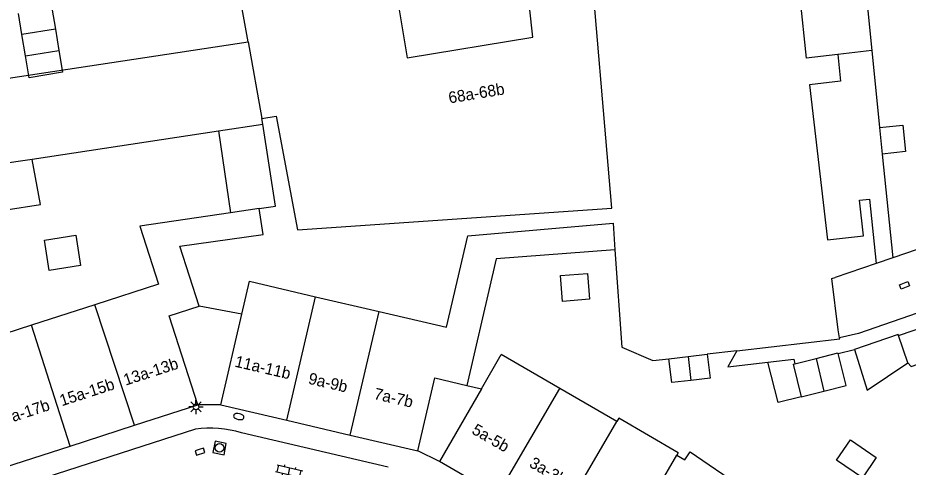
# Model space of a CAD drawing. Extents: x 132998 to 136004, y 396998 to 398512.
# Drawn here: x 134026 to 134103.2, y 397600.3 to 397639.3 of the extents above; entities that cross this region are included whole.
import ezdxf

# ---------------------------------------------------------------- set-up
doc = ezdxf.new("R2010")
doc.units = 0
for name, color, linetype in [('gg-afsc-erfafscheiding', 7, 'Continuous'), ('gg-afsc-hekwerk', 7, 'Continuous'), ('gg-afsc-muur', 7, 'Continuous'), ('gg-anno-huisnummerreeks BGT', 7, 'Continuous'), ('gg-bbg-bijgebouw', 7, 'Continuous'), ('gg-bbg-gedigitaliseerde bebouwing', 7, 'Continuous'), ('gg-bbg-gedigitaliseerde bijgebouw', 7, 'Continuous'), ('gg-bbg-hoofdgebouw', 7, 'Continuous'), ('gg-bbg-luifel en loopbrug', 7, 'Continuous'), ('gg-bbg-tussenscheiding', 7, 'Continuous'), ('gg-knt-verharding', 7, 'Continuous'), ('gt-bbg-plantopografie pand', 7, 'Continuous'), ('gt-bbg-plantopografie tussenscheiding', 7, 'Continuous'), ('gt-symb-brandkraan', 7, 'Continuous'), ('gt-symb-klinker verharding', 7, 'Continuous'), ('gt-symb-kolk', 7, 'Continuous'), ('gt-symb-kolk center center', 7, 'Continuous'), ('gt-symb-lichtmast', 7, 'Continuous'), ('gt-symb-rioolschacht', 7, 'Continuous')]:
    doc.layers.add(name, color=color, linetype=linetype)

# ---------------------------------------------------------------- blocks, each defined once
blk = doc.blocks.new('gt0-KOLKCC')
at = {"layer": 'gt-symb-kolk center center'}
blk.add_lwpolyline([(-0.375, 0.2), (0.375, 0.2), (0.375, -0.2), (-0.375, -0.2)], close=True, dxfattribs=at)
blk = doc.blocks.new('gt0-LMAST')
at = {"layer": 'gt-symb-lichtmast'}
for p, q in [((-0.182, 0.173), (-0.447, 0.438)), ((-0.005, 0.246), (-0.005, 0.621)), ((0.172, 0.173), (0.437, 0.438)), ((-0.255, -0.004), (-0.63, -0.004)), ((-0.182, -0.181), (-0.447, -0.446)), ((-0.005, -0.254), (-0.005, -0.629)), ((0.437, -0.446), (0.172, -0.181)), ((0.245, -0.004), (0.62, -0.004))]:
    blk.add_line(p, q, dxfattribs=at)
blk.add_circle((-0.005, -0.004), 0.25, dxfattribs=at)
blk = doc.blocks.new('gt0-KOLK')
at = {"layer": 'gt-symb-kolk'}
blk.add_lwpolyline([(0, 0), (0.375, 0), (0.375, 0.4), (-0.375, 0.4), (-0.375, 0), (0, 0)], dxfattribs=at)
blk = doc.blocks.new('gt0-RS')
at = {"layer": 'gt-symb-rioolschacht'}
blk.add_lwpolyline([(-0.5, -0.5), (0.5, -0.5), (0.5, 0.5), (-0.5, 0.5)], close=True, dxfattribs=at)
blk.add_circle((0, 0), 0.375, dxfattribs=at)
blk = doc.blocks.new('gt0-BR')
at = {"layer": 'gt-symb-brandkraan'}
for centre, radius, start, end in [((-0.244, 0), 0.206, 107.56694, 252.43307), ((0.599, -2.664), 3, 106.89205, 107.56694), ((0, -0.691), 0.938, 73.10799, 106.89205), ((-0.599, -2.664), 3, 72.43309, 73.10799), ((0.244, 0), 0.206, 287.56695, 72.43309), ((0.599, 2.664), 3, 252.43307, 253.10797), ((0, 0.691), 0.938, 253.10797, 286.89206), ((-0.599, 2.664), 3, 286.89206, 287.56695)]:
    blk.add_arc(centre, radius, start, end, dxfattribs=at)
blk = doc.blocks.new('gt0-KL1')
at = {"layer": 'gt-symb-klinker verharding'}
for p, q in [((-1.15, 0.3), (1.15, 0.3)), ((-1, -0.3), (-1, 0.3)), ((-0.5, 0.3), (-0.5, 0.45)), ((0, -0.3), (0, 0.3)), ((0.5, 0.3), (0.5, 0.45)), ((1, -0.3), (1, 0.3)), ((-1.15, -0.3), (1.15, -0.3)), ((-0.5, -0.45), (-0.5, -0.3)), ((0.5, -0.45), (0.5, -0.3))]:
    blk.add_line(p, q, dxfattribs=at)

msp = doc.modelspace()

# ---------------------------------------------------------------- linework, layer by layer
at = {"layer": 'gg-afsc-erfafscheiding'}
for p, q in [((134088.349, 397610.424), (134085.795, 397610.13)), ((134097.147, 397610.195), (134098.578, 397610.542))]:
    msp.add_line(p, q, dxfattribs=at)
for points in [[(134077.78, 397619.19), (134078.367, 397610.756), (134081.071, 397609.585), (134082.466, 397609.746)], [(134097.276, 397611.557), (134097.14, 397612.252), (134096.609, 397616.704), (134096.9, 397616.8)], [(134088.349, 397610.424), (134097.291, 397611.479), (134097.276, 397611.557)], [(134088.349, 397610.424), (134087.564, 397609.048), (134091.044, 397609.443)]]:
    msp.add_lwpolyline(points, dxfattribs=at)
at = {"layer": 'gg-afsc-hekwerk'}
for p, q in [((134045.404, 397613.601), (134041.7, 397614.3)), ((134064.94, 397607.43), (134066.205, 397607.126))]:
    msp.add_line(p, q, dxfattribs=at)
at = {"layer": 'gg-afsc-muur'}
for p, q in [((134113.906, 397622.623), (134101.894, 397618.51)), ((134100.441, 397618.012), (134096.9, 397616.8))]:
    msp.add_line(p, q, dxfattribs=at)
at = {"layer": 'gg-bbg-bijgebouw'}
for p, q in [((134093.378, 397609.294), (134095.256, 397609.77)), ((134093.243, 397609.26), (134093.378, 397609.294))]:
    msp.add_line(p, q, dxfattribs=at)
for points in [[(134102.393, 397611.749), (134102.36, 397611.844), (134100.431, 397611.18)], [(134095.256, 397609.77), (134097.134, 397610.246), (134097.147, 397610.195)]]:
    msp.add_lwpolyline(points, dxfattribs=at)
at = {"layer": 'gg-bbg-gedigitaliseerde bebouwing'}
for p, q in [((134045.952, 397637.235), (134044.76, 397643.94)), ((134017.607, 397632.946), (134045.952, 397637.235)), ((134047.223, 397630.085), (134047.14, 397630.584)), ((134043.377, 397629.505), (134047.223, 397630.085)), ((134027.214, 397627.065), (134043.377, 397629.505)), ((134027.221, 397627.028), (134027.214, 397627.065)), ((134046.92, 397622.77), (134044.432, 397622.401)), ((134045.404, 397613.601), (134046.07, 397616.46)), ((134046.07, 397616.46), (134051.799, 397615.126)), ((134051.799, 397615.126), (134057.321, 397613.84)), ((134032.649, 397614.427), (134027.157, 397612.65)), ((134066.205, 397607.126), (134067.923, 397610.102)), ((134072.993, 397607.175), (134067.923, 397610.102)), ((134077.947, 397604.315), (134072.993, 397607.175))]:
    msp.add_line(p, q, dxfattribs=at)
for points in [[(134047.14, 397630.584), (134048.394, 397630.792), (134050.247, 397620.918), (134077.508, 397622.798), (134075.448, 397646.88)], [(134059.763, 397635.836), (134070.67, 397637.645), (134069.739, 397646.087)], [(134053.657, 397645.453), (134054.27, 397641.747), (134058.664, 397642.474), (134059.763, 397635.836)], [(134041.7, 397614.3), (134040.04, 397619.51), (134047.27, 397620.53), (134046.92, 397622.77)], [(134044.432, 397622.401), (134036.55, 397621.23), (134038.19, 397616.22), (134032.649, 397614.427)], [(134057.321, 397613.84), (134063.16, 397612.48), (134065.01, 397620.39), (134077.62, 397621.49), (134077.78, 397619.19)], [(134077.78, 397619.19), (134067.47, 397618.4), (134064.94, 397607.43)], [(134027.157, 397612.65), (134021.44, 397610.8), (134024.85, 397600.35)], [(134083.274, 397601.598), (134078.108, 397604.581), (134077.947, 397604.315)]]:
    msp.add_lwpolyline(points, dxfattribs=at)
at = {"layer": 'gg-bbg-gedigitaliseerde bijgebouw'}
for p, q in [((134098.43, 397653.38), (134100.06, 397636.48)), ((134092.74, 397651.14), (134094.385, 397635.818)), ((134097.136, 397636.139), (134094.385, 397635.818)), ((134100.06, 397636.48), (134097.136, 397636.139)), ((134102.393, 397611.749), (134106.374, 397613.128)), ((134100.431, 397611.18), (134098.578, 397610.542)), ((134082.466, 397609.746), (134084.131, 397609.938)), ((134084.131, 397609.938), (134085.795, 397610.13)), ((134093.243, 397609.26), (134093.955, 397606.45)), ((134093.955, 397606.45), (134095.9, 397606.943))]:
    msp.add_line(p, q, dxfattribs=at)
for points in [[(134021.956, 397622.19), (134027.93, 397623.11), (134027.221, 397627.028)], [(134028.277, 397620.029), (134031.004, 397620.455), (134031.414, 397617.83), (134028.686, 397617.405), (134028.277, 397620.029)], [(134075.415, 397617.134), (134075.587, 397614.898), (134073.242, 397614.718), (134073.071, 397616.955), (134075.415, 397617.134)], [(134103.206, 397609.386), (134103.472, 397609.076), (134110.941, 397611.692)], [(134098.578, 397610.542), (134099.677, 397607.008), (134103.206, 397609.386)], [(134084.37, 397607.863), (134082.705, 397607.671), (134082.466, 397609.746)], [(134085.795, 397610.13), (134086.034, 397608.055), (134084.37, 397607.863)], [(134095.9, 397606.943), (134097.846, 397607.436), (134097.147, 397610.195)], [(134097.014, 397600.963), (134098.221, 397602.723), (134100.452, 397601.171), (134099.256, 397599.426), (134097.014, 397600.963)]]:
    msp.add_lwpolyline(points, dxfattribs=at)
at = {"layer": 'gg-bbg-hoofdgebouw'}
for p, q in [((134043.58, 397605.74), (134045.404, 397613.601)), ((134066.205, 397607.126), (134062.57, 397600.83)), ((134036.098, 397603.981), (134041.58, 397605.75)), ((134043.58, 397605.74), (134049.301, 397604.413)), ((134049.301, 397604.413), (134054.823, 397603.131)), ((134030.505, 397602.175), (134036.098, 397603.981)), ((134054.823, 397603.131), (134060.69, 397601.77)), ((134024.85, 397600.35), (134030.505, 397602.175)), ((134083.274, 397601.598), (134083.146, 397601.384)), ((134067.593, 397597.93), (134062.57, 397600.83))]:
    msp.add_line(p, q, dxfattribs=at)
for points in [[(134041.58, 397605.75), (134039.09, 397613.46), (134041.7, 397614.3)], [(134060.69, 397601.77), (134062.16, 397608.1), (134064.94, 397607.43)], [(134083.146, 397601.384), (134083.839, 397600.979), (134084.319, 397601.681), (134088.807, 397598.612)]]:
    msp.add_lwpolyline(points, dxfattribs=at)
at = {"layer": 'gg-bbg-luifel en loopbrug'}
for p, q in [((134100.06, 397636.48), (134100.742, 397629.797)), ((134100.742, 397629.797), (134100.976, 397627.5)), ((134043.377, 397629.505), (134044.432, 397622.401)), ((134100.976, 397627.5), (134101.894, 397618.51)), ((134101.894, 397618.51), (134100.441, 397618.012))]:
    msp.add_line(p, q, dxfattribs=at)
for points in [[(134097.136, 397636.139), (134097.34, 397633.807), (134094.655, 397633.494), (134096.221, 397620.043), (134099.362, 397620.409), (134098.997, 397623.494), (134099.858, 397623.594), (134100.441, 397618.012)], [(134046.92, 397622.77), (134048.341, 397622.981), (134047.223, 397630.085)], [(134100.742, 397629.797), (134102.766, 397630.004), (134103.001, 397627.706), (134100.976, 397627.5)], [(134091.044, 397609.443), (134093.302, 397609.7), (134093.378, 397609.294)], [(134093.955, 397606.45), (134091.933, 397605.937), (134091.044, 397609.443)]]:
    msp.add_lwpolyline(points, dxfattribs=at)
at = {"layer": 'gg-bbg-tussenscheiding'}
for p, q in [((134045.952, 397637.235), (134047.14, 397630.584)), ((134027.221, 397627.028), (134021.361, 397626.181)), ((134049.301, 397604.413), (134051.799, 397615.126)), ((134036.098, 397603.981), (134032.649, 397614.427)), ((134054.823, 397603.131), (134057.321, 397613.84)), ((134030.505, 397602.175), (134027.157, 397612.65)), ((134103.206, 397609.386), (134102.393, 397611.749)), ((134084.131, 397609.938), (134084.37, 397607.863)), ((134095.256, 397609.77), (134095.9, 397606.943)), ((134067.593, 397597.93), (134072.993, 397607.175)), ((134072.546, 397595.07), (134077.947, 397604.315)), ((134077.838, 397592.199), (134083.146, 397601.384))]:
    msp.add_line(p, q, dxfattribs=at)
at = {"layer": 'gg-knt-verharding'}
for p, q in [((134098.917, 397611.926), (134097.276, 397611.557)), ((134043.58, 397605.74), (134041.58, 397605.75)), ((134041.38, 397603.65), (134011.989, 397594.153)), ((134058.1, 397600.34), (134045.37, 397603.32)), ((134062.57, 397600.83), (134060.69, 397601.77))]:
    msp.add_line(p, q, dxfattribs=at)
msp.add_lwpolyline([(134116.891, 397616.818), (134116.434, 397618.017), (134098.917, 397611.926)], dxfattribs=at)
msp.add_arc((134042.618, 397594.337), 9.395, 72.96901, 97.57502, dxfattribs=at)
at = {"layer": 'gt-bbg-plantopografie pand'}
for p, q in [((134026.328, 397637.855), (134026.026, 397639.678)), ((134028.932, 397640.152), (134029.234, 397638.332)), ((134029.234, 397638.332), (134029.539, 397636.489)), ((134026.633, 397636.012), (134026.328, 397637.855))]:
    msp.add_line(p, q, dxfattribs=at)
msp.add_lwpolyline([(134029.539, 397636.489), (134029.852, 397634.603), (134026.947, 397634.121), (134026.633, 397636.012)], dxfattribs=at)
at = {"layer": 'gt-bbg-plantopografie tussenscheiding'}
for p, q in [((134029.234, 397638.332), (134026.328, 397637.855)), ((134026.633, 397636.012), (134029.539, 397636.489))]:
    msp.add_line(p, q, dxfattribs=at)

# ---------------------------------------------------------------- block references
at = {"layer": 'gt-symb-brandkraan', "rotation": -12.062746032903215}
msp.add_blockref('gt0-BR', (134045.143, 397604.725), dxfattribs=at)
at = {"layer": 'gt-symb-klinker verharding', "rotation": -13.243802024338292}
msp.add_blockref('gt0-KL1', (134049.519, 397599.995), dxfattribs=at)
at = {"layer": 'gt-symb-kolk', "rotation": -162.54344186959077}
msp.add_blockref('gt0-KOLK', (134041.713, 397601.873), dxfattribs=at)
at = {"layer": 'gt-symb-kolk center center', "rotation": 20.73714811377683}
msp.add_blockref('gt0-KOLKCC', (134102.908, 397616.11), dxfattribs=at)
at = {"layer": 'gt-symb-lichtmast'}
msp.add_blockref('gt0-LMAST', (134041.437, 397605.573), dxfattribs=at)
at = {"layer": 'gt-symb-rioolschacht', "rotation": -11.53462065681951}
msp.add_blockref('gt0-RS', (134043.473, 397602.013), dxfattribs=at)

# ---------------------------------------------------------------- texts
at = {"layer": 'gg-anno-huisnummerreeks BGT'}
for s, rotation, p in [('68a-68b', 9.4, (134063.424, 397631.882)), ('13a-13b', 17.9, (134035.324, 397607.408)), ('11a-11b', 346.9, (134044.734, 397609.067)), ('15a-15b', 17.9, (134029.786, 397605.62)), ('9a-9b', 346.9, (134051.114, 397607.586)), ('7a-7b', 346.9, (134056.808, 397606.265)), ('17a-17b', 17.9, (134024.162, 397603.805)), ('5a-5b', 330.1, (134065.282, 397603.302)), ('3a-3b', 330.1, (134070.271, 397600.422))]:
    msp.add_text(s, height=1, rotation=rotation, dxfattribs=at).set_placement(p)

doc.saveas('drawing.dxf')
